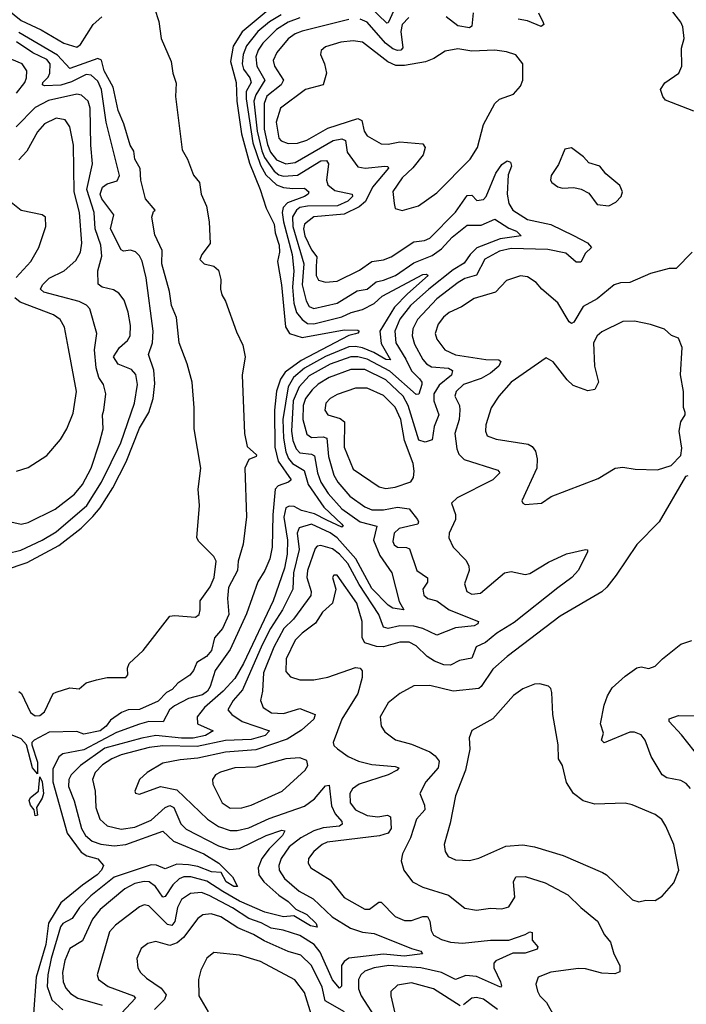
# Model space of a CAD drawing. Extents: x 1771496 to 1971148, y 471553 to 643630.
# Tile 546 of 656: x 1859439 to 1862309, y 628978 to 633215. Entities that reach past the tile are written whole.
import ezdxf

# ---------------------------------------------------------------- set-up
doc = ezdxf.new("R2010")
doc.units = 0

msp = doc.modelspace()

# ---------------------------------------------------------------- linework, layer by layer
at = {"layer": '0CON10XD'}
for points in [[(1862341.1, 632821.1), (1862219.5, 632869.5), (1862207.5, 632885), (1862197.5, 632915), (1862216.1, 632943.9), (1862276.7, 632985), (1862290, 633015), (1862287.7, 633092.3), (1862300, 633135), (1862294.2, 633185), (1862285.8, 633205), (1862230, 633275), (1862218, 633315), (1862250.8, 633345), (1862355, 633411.9)], [(1859385, 633261.2), (1859445, 633211.4), (1859531.3, 633171.3), (1859628.9, 633115), (1859685, 633096.8), (1859701, 633109), (1859755, 633194.3), (1859792, 633228)], [(1860018.9, 633265), (1860037.4, 633207.4), (1860048.2, 633135), (1860090.6, 633035), (1860097.9, 632985), (1860112.8, 632942.8), (1860109, 632885), (1860138.6, 632655), (1860160.8, 632615), (1860186.3, 632546.4), (1860213.3, 632515), (1860220, 632465), (1860243.1, 632413.1), (1860254.4, 632345.6), (1860258, 632252), (1860222.5, 632205), (1860213.8, 632183.8), (1860232.5, 632165), (1860275, 632154.2), (1860295, 632137.1), (1860305, 632097.5), (1860302.5, 632055), (1860308.3, 632031.7), (1860325, 632004), (1860371.9, 631871.9), (1860399.1, 631815), (1860408.7, 631765), (1860396, 631685), (1860406.5, 631435), (1860418.6, 631378.6), (1860457.5, 631342.5), (1860456.2, 631335), (1860425, 631321.9), (1860407.6, 631285), (1860415.3, 631075.3), (1860401.2, 630958.8), (1860378.7, 630885), (1860376.7, 630845), (1860338.3, 630771.8), (1860333.2, 630725), (1860338.8, 630655), (1860312, 630595), (1860277.6, 630555), (1860265, 630500), (1860242.2, 630475), (1860200.8, 630449.2), (1860187.2, 630415), (1860171.7, 630395), (1860120.1, 630359.9), (1860095, 630332.2), (1860070.1, 630319.9), (1860035, 630282.8), (1859955, 630246.7), (1859905.3, 630244.7), (1859876.6, 630233.4), (1859829.3, 630200.7), (1859811.1, 630175), (1859785, 630155.2), (1859715, 630140.6), (1859685, 630151.8), (1859565, 630148.6), (1859500.4, 630115), (1859491.5, 630105), (1859491.5, 630095), (1859515, 630020), (1859515, 629969.2)], [(1861050, 633255), (1861025, 633202.5), (1861019.2, 633200.8), (1860945, 633272.1)], [(1860500.2, 633249.8), (1860396.7, 633163.2), (1860358.1, 633101.9), (1860346.2, 633035), (1860370.2, 632945), (1860372.9, 632865), (1860393.6, 632723.6), (1860427.6, 632597.6), (1860473.8, 632485), (1860499.4, 632405), (1860534.7, 632335), (1860538.8, 632298.8), (1860556, 632245), (1860557.6, 632215), (1860548.4, 632175), (1860565.5, 632075), (1860583.5, 631893.5), (1860600, 631865), (1860655, 631847.7), (1860835, 631880.7), (1860895, 631878.6), (1860900, 631875), (1860895, 631866.7), (1860883.9, 631863.9), (1860855, 631856.9), (1860650.6, 631749.4), (1860581.1, 631698.9), (1860561.4, 631668.6), (1860543.7, 631616.3), (1860535.4, 631535), (1860536.6, 631375), (1860551.9, 631315), (1860607.1, 631235), (1860595.8, 631225), (1860550.8, 631209.2), (1860538.3, 631195), (1860528.3, 631085), (1860525.3, 630945.3), (1860515.3, 630894.7), (1860493.9, 630845), (1860463.9, 630796.1), (1860415, 630658.8), (1860344.2, 630504.2), (1860279.6, 630415), (1860259.1, 630345), (1860247.7, 630325), (1860225, 630309.1), (1860165.4, 630294.6), (1860105, 630262.7), (1860083.5, 630245), (1860056.7, 630193.3), (1859995, 630194.8), (1859955, 630183.3), (1859855, 630147.8), (1859715, 630073.4), (1859624.6, 630055.4), (1859607.3, 630042.7), (1859580.7, 629989.3), (1859581.6, 629935), (1859643.4, 629715), (1859703, 629633), (1859727.2, 629617.2), (1859775, 629604.3), (1859799.7, 629575), (1859791.5, 629555), (1859771.9, 629535), (1859709.4, 629490.6), (1859615.3, 629415), (1859562.5, 629327.5), (1859551.7, 629235), (1859510.1, 629095), (1859496.9, 628916.9)], [(1860565, 633236.9), (1860513.6, 633206.4), (1860464, 633165), (1860415, 633103.2), (1860400.1, 633065), (1860397, 633025), (1860402.7, 633002.7), (1860429.5, 632965), (1860435.5, 632945), (1860414.3, 632905.7), (1860413.5, 632875), (1860442.7, 632685), (1860475, 632588.7), (1860498.4, 632548.4), (1860545, 632504.6), (1860575, 632493.5), (1860615, 632488.6), (1860665, 632490.6), (1860682.9, 632475), (1860680.4, 632465), (1860665.4, 632455), (1860592.3, 632427.7), (1860573.5, 632406.5), (1860568.8, 632385), (1860574.1, 632345), (1860612.2, 632205), (1860618.3, 632135), (1860612.9, 632065), (1860619.6, 631995), (1860630, 631955), (1860654.5, 631924.5), (1860678.4, 631908.4), (1860705, 631906.4), (1860825, 631936.3), (1860865.2, 631955.2), (1860915, 631967.6), (1860965, 631994.5), (1860998.6, 632025), (1861175, 632118.4), (1861190.3, 632120.3), (1861197.5, 632115), (1861108.8, 632035)], [(1860645, 633223.3), (1860594.7, 633205), (1860545, 633173.9), (1860484.8, 633115), (1860465, 633084.6), (1860455.8, 633055), (1860459.4, 633015), (1860494, 632955), (1860455, 632892.7), (1860447.3, 632865), (1860461, 632735), (1860480.7, 632650.7)], [(1860855, 633216.5), (1860654.3, 633165.7), (1860625, 633154.3), (1860595, 633133.1), (1860545.2, 633074.8), (1860530.2, 633039.8), (1860535.2, 633015), (1860574.7, 632955), (1860564.7, 632935), (1860503.3, 632886.7), (1860491.6, 632855), (1860491.6, 632745), (1860505, 632678.2), (1860518.8, 632645), (1860545, 632612.1), (1860585, 632595.5), (1860625, 632600.6), (1860788.1, 632695), (1860825, 632702.1), (1860841.8, 632695), (1860847.9, 632645), (1860895, 632581.8), (1860926.7, 632576.7), (1861010, 632585), (1861023.4, 632583.4), (1861026.2, 632576.2), (1860958.2, 632495), (1860927.7, 632432.3), (1860900.4, 632409.6), (1860835, 632378.6), (1860705, 632367.2), (1860665, 632335.9), (1860660.3, 632315), (1860665.7, 632285), (1860694.5, 632224.5), (1860718.6, 632195), (1860715.2, 632155.2), (1860714.4, 632115), (1860725.6, 632095), (1860755, 632085.3), (1860805, 632090), (1860902, 632138), (1860955, 632174.8), (1861005, 632182.2), (1861037.8, 632195), (1861135, 632260), (1861181.2, 632265), (1861204.4, 632275), (1861315, 632386.7), (1861365, 632459.2), (1861385, 632460), (1861407.3, 632437.3), (1861435, 632441.8), (1861446.3, 632455), (1861489.3, 632555), (1861515, 632592.2), (1861537.5, 632607.5), (1861551.7, 632601.7), (1861555.4, 632585.4), (1861541.9, 632548.1), (1861537.3, 632465), (1861544.9, 632424.9), (1861561.9, 632395), (1861625, 632355.7), (1861725, 632333.5), (1861823.1, 632286.9), (1861883.1, 632255), (1861900, 632235), (1861875, 632210), (1861855, 632172), (1861835, 632172.2), (1861790.5, 632210.5), (1861713, 632227), (1861555, 632230.9), (1861505, 632219.1), (1861440.8, 632185), (1861405, 632115.3), (1861355, 632101), (1861326.5, 632085), (1861235, 632013.9), (1861151.1, 631925), (1861131.5, 631885), (1861128.3, 631855), (1861138.5, 631818.5), (1861175, 631752.5), (1861189.7, 631735), (1861212.1, 631722.1), (1861285.4, 631715.4), (1861302.5, 631705), (1861297.6, 631685), (1861245, 631641.9), (1861222, 631605), (1861222.2, 631575), (1861242.9, 631515), (1861222.6, 631465), (1861215, 631407.8), (1861185, 631397.7), (1861156.4, 631406.4), (1861111.3, 631555), (1861089.3, 631595), (1861015, 631664.8), (1860925, 631709.6), (1860865, 631709.8), (1860771.2, 631675), (1860723.6, 631646.4), (1860697.6, 631622.4), (1860669.1, 631585), (1860659.7, 631555), (1860658.1, 631495), (1860675, 631431.1), (1860695, 631417.5), (1860745, 631420.2), (1860761.3, 631415), (1860768.4, 631335), (1860791.3, 631255), (1860808.7, 631225), (1860860.5, 631165), (1860925, 631118.4), (1860955, 631105.9), (1861005, 631106.7), (1861065, 631117.6), (1861115, 631110), (1861150.7, 631065), (1861156.2, 631055), (1861152.5, 631045)], [(1861113.9, 633225), (1861085.6, 633195), (1861079.8, 633165), (1861088.7, 633095), (1861079.4, 633085), (1861065, 633082.8), (1861045, 633090.2), (1861013.8, 633113.8), (1860935, 633204.8), (1860905, 633218.1)], [(1861391.1, 633245), (1861385, 633188), (1861375, 633179.7), (1861325, 633189.1), (1861275, 633228.3)], [(1861672.7, 633245), (1861692.8, 633202.8), (1861695.6, 633194.4), (1861684.4, 633185.6), (1861625, 633210.3), (1861585, 633217.6)], [(1859435, 630324), (1859447.1, 630315), (1859485, 630234), (1859505, 630219.2), (1859525, 630220.8), (1859545, 630236), (1859583.3, 630315), (1859595, 630321.8), (1859655, 630340.6), (1859695, 630335.6), (1859725, 630361.9), (1859768.8, 630375), (1859815, 630384.2), (1859895.4, 630384.6), (1859904.5, 630395.5), (1859902.4, 630425), (1859910.4, 630445), (1859970, 630500), (1860085, 630648.2), (1860105, 630651.9), (1860196.2, 630643.8), (1860211.4, 630655), (1860215.5, 630675.5), (1860215.7, 630715), (1860258.6, 630775), (1860275.8, 630815), (1860284.2, 630885), (1860274.3, 630905), (1860209.2, 630969.2), (1860201.6, 630985), (1860213.3, 631125), (1860206.9, 631195), (1860218.1, 631285), (1860190.4, 631455), (1860190.3, 631545), (1860180.8, 631655), (1860159.8, 631735), (1860125.2, 631825), (1860113.3, 631933.3), (1860092.9, 631985), (1860083.8, 632045), (1860050.8, 632165), (1860051.5, 632221.5), (1860019.9, 632289.9), (1860008.1, 632365), (1860015, 632390), (1860022.5, 632395), (1859980.3, 632445), (1859960.2, 632525), (1859957.1, 632575), (1859933.9, 632615), (1859930, 632650), (1859914.1, 632675), (1859887.4, 632767.4), (1859863, 632825), (1859841, 632925), (1859802.1, 632995), (1859791.4, 633041.4), (1859775, 633047.8), (1859654.4, 633005), (1859602.1, 633062.1), (1859435, 633160.9)], [(1859373.5, 630846.5), (1859471, 630879), (1859607.1, 630952.9), (1859703.1, 631026.9), (1859752.8, 631077.2), (1859784.8, 631115), (1859839.3, 631200.7), (1859897.5, 631312.5), (1859955, 631457.9), (1859995.2, 631524.8), (1860013.4, 631585), (1860020.8, 631649.2), (1860016.8, 631706.8), (1859993.3, 631775), (1860010, 631825), (1860013.3, 631875), (1859982.6, 632105), (1859965.6, 632175.6), (1859955, 632199.4), (1859936.9, 632216.9), (1859915, 632223.8), (1859885, 632219.5), (1859874.8, 632224.8), (1859830, 632315), (1859843.8, 632375), (1859792.9, 632445), (1859785.3, 632464.7), (1859795.5, 632495), (1859815, 632509.2), (1859858.6, 632521.4), (1859868.8, 632545), (1859811, 632775), (1859791, 632915), (1859775, 632951.4), (1859746.9, 632976.9), (1859725, 632980.2), (1859661.5, 632948.5), (1859616.1, 632933.9), (1859545, 632931.2), (1859537.5, 632935), (1859538.4, 632945), (1859561.9, 632968.1), (1859568.9, 632985), (1859569.5, 633025), (1859555, 633044.1), (1859495, 633073.2), (1859425, 633119.5)], [(1861085, 632394.2), (1861155, 632414.4), (1861235, 632470.5), (1861378.2, 632615), (1861410, 632665), (1861435.4, 632765), (1861485, 632854.4), (1861505, 632872.7), (1861564.4, 632895.6), (1861595, 632928.8), (1861604.4, 632955), (1861604.2, 633025), (1861575, 633064), (1861535, 633077.5), (1861485, 633084.5), (1861385, 633080.6), (1861325, 633090.4), (1861270.6, 633079.4), (1861221.9, 633048.1), (1861186.5, 633033.5), (1861095, 633017.8), (1861058, 633018), (1861023.5, 633033.5), (1860915, 633118.2), (1860875, 633124), (1860820.7, 633119.3), (1860755, 633098.9), (1860737, 633083), (1860734.2, 633065), (1860751.5, 633025), (1860759.3, 632985), (1860744.7, 632935.3), (1860668.9, 632915), (1860560.9, 632835), (1860543.4, 632775), (1860555, 632705.7), (1860565, 632693.9), (1860595, 632683.2), (1860635, 632683.4), (1860675, 632696.6), (1860765, 632747.9), (1860895, 632790), (1860911.8, 632781.8), (1860921.2, 632735), (1860934.5, 632715), (1860995, 632680.9), (1861025, 632679.1), (1861075, 632690.2), (1861175, 632681.6), (1861184.1, 632665), (1861176.2, 632633.8), (1861131.7, 632578.3), (1861085, 632534.5), (1861045, 632476), (1861051.2, 632425), (1861055, 632403.3), (1861085, 632394.2)], [(1859425, 632898.8), (1859460.2, 632945), (1859468.4, 632965), (1859470, 632995), (1859449.6, 633025), (1859405, 633044.2)], [(1859385, 630918.4), (1859443.1, 630933.1), (1859535, 630974.9), (1859595, 631011.1), (1859727.4, 631125), (1859790.5, 631225), (1859874.5, 631395), (1859933.5, 631565), (1859945.2, 631645), (1859938.1, 631688.1), (1859919.4, 631709.4), (1859862.5, 631732.5), (1859842.6, 631765), (1859867.8, 631805), (1859902.1, 631835), (1859914.6, 631855), (1859915, 631900), (1859905, 631956.7), (1859888.8, 632008.8), (1859865, 632038.6), (1859842.8, 632052.8), (1859794.3, 632065), (1859776.7, 632076.7), (1859775.2, 632135), (1859791.8, 632198.2), (1859788.4, 632245), (1859763.8, 632315), (1859759.4, 632385), (1859727.6, 632485), (1859751.9, 632595), (1859744.4, 632675), (1859742.1, 632835), (1859733.1, 632865), (1859705, 632890), (1859685.2, 632895.2), (1859562.2, 632867.8), (1859505, 632837.6), (1859423.8, 632753.8)], [(1859321.5, 631071.5), (1859444.6, 631044.6), (1859475, 631050.9), (1859591.3, 631108.7), (1859675, 631173.8), (1859708.8, 631215), (1859745.8, 631285), (1859782.7, 631395), (1859797.5, 631455), (1859795.3, 631515), (1859800.9, 631535), (1859809.6, 631605), (1859799.6, 631645), (1859780, 631675), (1859767.6, 631717.6), (1859761, 631795), (1859770.6, 631865), (1859740.6, 631970.6), (1859726.9, 631986.9), (1859695, 632003), (1859542.3, 632042.3), (1859528.5, 632055), (1859537.5, 632075), (1859565, 632103.3), (1859630, 632135), (1859681, 632179), (1859700.9, 632215), (1859706.2, 632253.8), (1859695.6, 632385), (1859673.8, 632475), (1859669.7, 632675), (1859655, 632754), (1859634.7, 632784.7), (1859595, 632792.2), (1859545, 632767.6), (1859515, 632732.5), (1859469.7, 632650.3), (1859435, 632611.8)], [(1860480.7, 632650.7), (1860492.8, 632622.8), (1860534.2, 632564.2), (1860555, 632547.4), (1860575, 632541.4), (1860635, 632545.7), (1860735, 632607.4), (1860759.6, 632609.6), (1860768.6, 632595), (1860759.5, 632525), (1860765.2, 632505), (1860795, 632480.3), (1860870, 632465), (1860871.3, 632455), (1860851.4, 632435), (1860806.2, 632415), (1860677.1, 632412.9), (1860645, 632406.7), (1860629.8, 632395), (1860613.3, 632366.7), (1860614, 632325), (1860661.7, 632165), (1860654.4, 632075), (1860671.8, 632005), (1860685, 631980.5), (1860705, 631973), (1860805, 631995.6), (1860892.1, 632047.9), (1860935, 632055.2), (1860972.7, 632087.3), (1861004.8, 632094.8), (1861056.5, 632115), (1861135, 632168.5), (1861215, 632200.3), (1861255, 632229.4), (1861300.9, 632279.1), (1861365, 632331.7), (1861425, 632331.8), (1861485, 632357.6), (1861545, 632318.4), (1861578.2, 632305), (1861597.5, 632285), (1861507.3, 632272.7), (1861406.4, 632233.6), (1861377.4, 632205), (1861352.7, 632167.3), (1861305, 632138.8), (1861199.7, 632055), (1861121.9, 631985), (1861075, 631926.7), (1861054.2, 631875), (1861057.6, 631825), (1861101.3, 631755), (1861125, 631704.2), (1861159.7, 631669.7), (1861170.5, 631655), (1861170.4, 631645), (1861156.4, 631603.6), (1861145, 631602.9), (1861032.1, 631702.1), (1860935, 631754.9), (1860895, 631764.2), (1860865, 631763.9), (1860775, 631732.9), (1860685, 631682.1), (1860641.2, 631635), (1860615.7, 631575), (1860608.5, 631445), (1860614.4, 631405), (1860628.3, 631368.3), (1860645, 631351.7), (1860695.4, 631345.4), (1860708.5, 631338.5), (1860721, 631265), (1860735.8, 631225), (1860766.7, 631176.8), (1860825, 631110.2), (1860905, 631054.8), (1860976.2, 631036.2), (1860962.1, 630975), (1860989.2, 630909.2), (1861040.4, 630835), (1861072.2, 630712.2), (1861092.5, 630675), (1861045, 630682.9), (1861025, 630695.2), (1860955, 630766.9), (1860886, 630895), (1860805.1, 630985.1), (1860775, 631006.9), (1860695, 631044.5), (1860641.7, 631028.3), (1860632.9, 631005), (1860642, 630935), (1860617.3, 630835), (1860615.2, 630765), (1860570.5, 630675), (1860518, 630595), (1860482.3, 630525), (1860398.1, 630331.9), (1860357.5, 630285), (1860334.7, 630244.7), (1860351.8, 630225), (1860397.1, 630195), (1860514.4, 630155), (1860496, 630135), (1860435, 630117.2), (1860325, 630113.1), (1860202.7, 630087.3), (1860055, 630090.6), (1859996.6, 630083.4), (1859875, 630051.3), (1859834.6, 630035), (1859795, 630008.6), (1859763.3, 629975), (1859752, 629945), (1859763.5, 629895), (1859766.7, 629825), (1859783.5, 629775), (1859815, 629745.8), (1859875, 629732), (1859935, 629740.8), (1860005, 629770.2), (1860064.7, 629825.3), (1860085, 629833), (1860101.9, 629825), (1860131.9, 629755), (1860155, 629732.2), (1860295, 629660), (1860343.8, 629643.8), (1860385, 629647.9), (1860499.6, 629705), (1860566.9, 629726.9), (1860580, 629725), (1860570.3, 629705), (1860512.8, 629647.2), (1860481.4, 629605), (1860464.8, 629565), (1860467.8, 629535), (1860489.8, 629505), (1860555, 629447.2), (1860595, 629420), (1860627.9, 629387.9), (1860675.3, 629365), (1860714.4, 629325), (1860719.4, 629310.6), (1860690, 629315), (1860618.2, 629358.2), (1860575, 629353.7), (1860494.5, 629374.5), (1860385, 629422.2), (1860312.7, 629462.7), (1860245, 629507.3), (1860175, 629526.9), (1860145, 629527), (1860125, 629518.5), (1860097.6, 629492.4), (1860065, 629441.8), (1860055, 629439.7), (1860023.3, 629485), (1859996.2, 629505), (1859975, 629507), (1859935, 629497.2), (1859890.9, 629475), (1859785, 629385.8), (1859752.2, 629345), (1859709.4, 629250.6), (1859655, 629218.2), (1859633.4, 629166.6), (1859623.6, 629115), (1859626.2, 629075), (1859637.3, 629047.3), (1859656.7, 629025), (1859688.8, 629005), (1859794.1, 628974.1)], [(1861975, 632414.3), (1862005, 632430), (1862028.8, 632455), (1862033.8, 632475), (1862022.3, 632502.3), (1861962.3, 632552.3), (1861936.7, 632585), (1861889.3, 632599.3), (1861866.7, 632625), (1861815, 632663.3), (1861785, 632657.5), (1861758.3, 632591.7), (1861726.7, 632545), (1861723.3, 632525), (1861730, 632515), (1861755, 632496.7), (1861775, 632490.8), (1861825, 632493.8), (1861855.8, 632485.8), (1861888.6, 632468.6), (1861925, 632420), (1861975, 632414.3)], [(1859423.6, 632106.4), (1859486.7, 632175), (1859521.1, 632235), (1859551.1, 632325), (1859550, 632365), (1859535, 632376), (1859445, 632394.5), (1859394.6, 632434.6)], [(1862333.3, 632215), (1862265, 632144), (1862235, 632144.3), (1862155, 632123.5), (1862066, 632084), (1862025, 632083.5), (1861998.8, 632075), (1861925, 632013.8), (1861865, 631980.8), (1861825, 631914.3), (1861815, 631908.6), (1861805, 631915.7), (1861755, 631997.5), (1861686, 632055), (1861662, 632085), (1861625, 632108.6), (1861595, 632112.5), (1861535, 632093.1), (1861486.7, 632043.2), (1861395, 632015.4), (1861340.9, 631979.1), (1861287.5, 631955), (1861263.4, 631935), (1861240, 631905), (1861228, 631865), (1861235, 631840), (1861268.5, 631795), (1861315, 631772.6), (1861445, 631752.5), (1861501.1, 631751.1), (1861510.4, 631745), (1861501.2, 631725), (1861465.8, 631694.2), (1861425, 631671.9), (1861350, 631645), (1861317.2, 631615), (1861312.8, 631595), (1861331.9, 631555), (1861333.9, 631535), (1861331.1, 631495), (1861311.5, 631435), (1861320.8, 631369.2), (1861328.7, 631345), (1861352, 631322), (1861497.4, 631277.4), (1861505.5, 631265), (1861475, 631235.3), (1861321.7, 631158.3), (1861297.5, 631135), (1861315.4, 631085.4), (1861315.4, 631065), (1861287.1, 631005), (1861285.6, 630985), (1861304.4, 630945), (1861359.4, 630889.4), (1861371.9, 630865), (1861373.1, 630845), (1861353.2, 630786.8), (1861364.4, 630755), (1861385, 630742.5), (1861423, 630747), (1861525.7, 630834.3), (1861555, 630840), (1861615, 630827.1), (1861635, 630831.4), (1861715, 630881.4), (1861792.9, 630917.1), (1861875, 630935.8), (1861883.3, 630933.3), (1861884, 630925), (1861845, 630846.5), (1861816.2, 630815), (1861755, 630770.9)], [(1861108.8, 632035), (1861051.9, 631978.1), (1860989.2, 631875), (1860995, 631822.1), (1861035, 631751.2), (1861015, 631752.3), (1860963.4, 631783.4), (1860915, 631802.8), (1860885, 631809), (1860855, 631807), (1860755, 631765.3), (1860664.3, 631715.7), (1860617, 631675), (1860594.1, 631635), (1860571.9, 631495), (1860574.1, 631415), (1860584.9, 631355), (1860596.3, 631326.3), (1860613.1, 631305), (1860663.1, 631275), (1860680.9, 631215), (1860747.5, 631117.5), (1860825.3, 631045), (1860830.8, 631035), (1860825, 631031.5), (1860761.4, 631061.4), (1860708.3, 631088.3), (1860652.5, 631102.5), (1860620.3, 631120.3), (1860598.4, 631121.6), (1860584.9, 631115.1), (1860576, 631075), (1860591.1, 630975), (1860590.7, 630915), (1860578.9, 630855), (1860529.4, 630715), (1860402, 630445), (1860365, 630380.3), (1860314.1, 630325), (1860234.3, 630255), (1860203.1, 630215), (1860204.3, 630185), (1860271.9, 630155), (1860237.9, 630135), (1860185, 630123.7), (1860135, 630122.8), (1860025.1, 630134.9), (1859965, 630122.7), (1859805, 630080.1), (1859701, 630005), (1859660.2, 629965), (1859650.4, 629945), (1859648.5, 629915), (1859673.3, 629853.3), (1859705.2, 629735.2), (1859721.6, 629705), (1859750.7, 629680.7), (1859787.6, 629667.6), (1859845, 629660.2), (1859895, 629665.4), (1860055, 629722.9), (1860100.4, 629680.4), (1860231.3, 629625), (1860296.7, 629585), (1860355, 629526.2), (1860376, 629485), (1860360, 629485), (1860327.7, 629505), (1860305.5, 629545.5), (1860265, 629548.3), (1860205, 629570.7), (1860165, 629577.9), (1860115, 629581.1), (1860065, 629560.3), (1860027.3, 629577.3), (1860005, 629577.9), (1859845.3, 629524.7), (1859745, 629445.2), (1859695.8, 629394.1), (1859665, 629347.5), (1859625, 629326.1), (1859615, 629311.5), (1859574.5, 629175), (1859560.1, 629105), (1859557.2, 629055), (1859577, 628997), (1859624.1, 628954.1)], [(1859649.1, 631800.9), (1859632, 631892), (1859613.1, 631925), (1859584.2, 631945), (1859440.2, 632000.2), (1859417.7, 632017.7)], [(1861615, 631128.8), (1861685, 631134.3), (1861726.4, 631163.6), (1861928.5, 631241.5), (1862002.5, 631285), (1862035, 631290), (1862088.3, 631281.7), (1862185, 631278.8), (1862243.6, 631296.4), (1862285, 631340), (1862288.8, 631371.2), (1862278.1, 631445), (1862285.6, 631484.4), (1862303.3, 631515), (1862303.3, 631525), (1862297, 631547), (1862296.9, 631615), (1862283, 631687), (1862291.1, 631805), (1862275.4, 631845.4), (1862245, 631856.2), (1862215, 631884.2), (1862155, 631904.2), (1862085, 631918.2), (1862035, 631916.9), (1861945, 631871.8), (1861925, 631854.4), (1861909.6, 631825), (1861913.8, 631723.8), (1861931.2, 631655), (1861915, 631624), (1861885, 631617.5), (1861821.2, 631641.2), (1861795.3, 631665.3), (1861735, 631742.9), (1861705, 631760), (1861555, 631655.4), (1861501.2, 631595), (1861467.9, 631545), (1861445, 631472.5), (1861444, 631444), (1861451.9, 631425), (1861490.2, 631410.2), (1861627.9, 631387.9), (1861645, 631378.9), (1861658.9, 631358.9), (1861667.1, 631325), (1861665.4, 631284.6), (1861601.2, 631145), (1861604.2, 631134.2), (1861615, 631128.8)], [(1859425, 631271.9), (1859475, 631288.9), (1859555, 631340), (1859615, 631409.4), (1859642, 631455), (1859668.5, 631521.5), (1859683.9, 631615), (1859649.1, 631800.9)], [(1861015, 631197.5), (1861055, 631204.2), (1861123.2, 631226.8), (1861134.5, 631245), (1861137.5, 631272.5), (1861132, 631305), (1861095.2, 631405), (1861079.2, 631495), (1861055, 631548.2), (1861005, 631598.4), (1860935, 631629.7), (1860885, 631629.7), (1860805, 631602.5), (1860775, 631585.4), (1860756.5, 631565), (1860751.9, 631535), (1860764.7, 631514.7), (1860818.6, 631498.6), (1860837.6, 631485), (1860836.2, 631376.2), (1860875, 631280.5), (1860986, 631205), (1861015, 631197.5)], [(1862315, 631252.5), (1862305, 631250), (1862191.5, 631055), (1862095, 630957.1), (1862006.5, 630825), (1861967.2, 630772.8), (1861945, 630752.9), (1861765, 630648.5), (1861537.5, 630475), (1861475, 630419.6), (1861425.9, 630345), (1861415, 630337.2), (1861305, 630325.9), (1861205, 630350.4), (1861135, 630348.1), (1861075, 630315.5), (1861024.7, 630275.3), (1860990, 630215), (1860995.5, 630175), (1861010.3, 630150.3), (1861056, 630116), (1861125, 630096.9), (1861205, 630064.2), (1861227.7, 630047.7), (1861244.2, 630025), (1861239.7, 629995), (1861186.9, 629935), (1861160.9, 629885), (1861181.7, 629835), (1861183.2, 629815), (1861146.9, 629775), (1861120.6, 629695), (1861087.3, 629625), (1861080.6, 629595), (1861092.2, 629555), (1861130, 629505), (1861175, 629482.1), (1861285, 629447.7), (1861355, 629391.4), (1861405, 629383.3), (1861465, 629391.5), (1861515, 629388.6), (1861545, 629397.5), (1861570.6, 629439.4), (1861564.6, 629505), (1861575, 629526.2), (1861615, 629527.6), (1861701.3, 629501.3), (1861798.8, 629448.8), (1861854, 629394), (1861926.1, 629336.1), (1861956.9, 629276.9), (1861982.9, 629245), (1861996.7, 629195), (1862021.9, 629145), (1862021.9, 629118.1), (1862001.3, 629108.7), (1861945, 629112), (1861875, 629130.6), (1861845, 629132.7), (1861725, 629116.2), (1861671.2, 629095), (1861660.8, 629065), (1861668.6, 629035), (1861678.1, 629015), (1861706.7, 628985), (1861768.9, 628875)], [(1861152.5, 631045), (1861072.9, 631025), (1861051.1, 631005), (1861045, 630970), (1861051.5, 630955), (1861065, 630945.5), (1861104.1, 630944.1), (1861117.6, 630937.6), (1861148.7, 630845), (1861194, 630814), (1861194.6, 630795), (1861174.6, 630765), (1861178.3, 630738.3), (1861195.7, 630725), (1861235, 630713.9), (1861288.2, 630675), (1861414.3, 630625), (1861410.5, 630615), (1861395, 630606.8), (1861315, 630598), (1861235, 630566.6), (1861174.9, 630594.9), (1861135.1, 630605.1), (1861075, 630606.2), (1861025, 630595.9), (1861005, 630600.9), (1860985.5, 630655), (1860900.4, 630785), (1860851.2, 630875), (1860815.9, 630915), (1860785, 630938.8), (1860735, 630952.9), (1860720, 630950), (1860710.5, 630939.5), (1860677.1, 630845), (1860675.2, 630815), (1860693.6, 630755), (1860692.3, 630737.7), (1860616.9, 630635), (1860575.3, 630594.7), (1860532.6, 630515), (1860488.1, 630405), (1860483.9, 630326.1), (1860475.4, 630285), (1860486.5, 630255), (1860522.5, 630232.5), (1860575, 630229.2), (1860645, 630250.5), (1860710.8, 630225), (1860705.4, 630205), (1860652.4, 630157.6), (1860590.8, 630119.2), (1860455, 630073), (1860325, 630063), (1860205, 630037.2), (1860129.7, 630029.7), (1860054.2, 630015), (1859987.5, 629975), (1859954.2, 629945), (1859934, 629895), (1859936.7, 629886.7), (1859955, 629882), (1860045, 629915.5), (1860115, 629900.3), (1860246.9, 629775), (1860295, 629743.8), (1860345, 629726.5), (1860375, 629726.1), (1860425, 629738), (1860512.5, 629777.5), (1860665, 629831.2), (1860707.6, 629862.4), (1860755, 629918.5), (1860771.4, 629921.4), (1860781.4, 629831.4), (1860797.5, 629797.5), (1860825.4, 629765), (1860827.3, 629752.7), (1860815.6, 629744.4), (1860745, 629737.4), (1860705, 629725.1), (1860649.2, 629695), (1860599, 629655), (1860563.9, 629605), (1860554.8, 629575), (1860556.2, 629555), (1860579.3, 629519.3), (1860642.4, 629465), (1860701.7, 629431.7), (1860784.2, 629355), (1860862.5, 629305), (1860915, 629288.3), (1860965, 629283.1), (1861125, 629217.8), (1861165, 629207.3), (1861172.5, 629195), (1861094.3, 629185.7), (1861005, 629194.4), (1860855, 629176), (1860835, 629161.6), (1860824.8, 629145), (1860824.5, 629055.5), (1860815, 629046.9), (1860785, 629083.4), (1860731.6, 629201.6), (1860706.3, 629235), (1860645, 629274.4), (1860573.7, 629296.3), (1860520.9, 629305), (1860478.5, 629328.5), (1860425, 629347.6), (1860355, 629393.5), (1860255, 629446.7), (1860221.6, 629458.4), (1860174.4, 629455), (1860135, 629428.4), (1860118.1, 629395), (1860106.2, 629335), (1860093, 629317), (1860075, 629321.1), (1859995, 629401.2), (1859975, 629405.4), (1859955, 629396.9), (1859851.7, 629318.3), (1859825, 629290), (1859771.9, 629105), (1859777.5, 629085), (1859818.9, 629055), (1859929.1, 629015), (1859936.8, 629005), (1859816.2, 628875)], [(1861755, 630770.9), (1861568.2, 630621.8), (1861492.7, 630575), (1861444.8, 630535.2), (1861403.7, 630516.3), (1861385, 630466.9), (1861332.5, 630457.5), (1861293.1, 630436.9), (1861265, 630439.6), (1861224.6, 630454.6), (1861193.4, 630475), (1861145, 630520.9), (1861115, 630535.8), (1861076, 630536), (1861005, 630515.7), (1860975, 630518.4), (1860924.3, 630534.3), (1860913.8, 630555), (1860913.4, 630625), (1860890.8, 630705), (1860805, 630825.5), (1860791.2, 630825), (1860786, 630815), (1860800, 630765), (1860785.1, 630704.9), (1860742.5, 630665), (1860711.7, 630618.3), (1860655.4, 630574.6), (1860625, 630544.6), (1860585.3, 630465), (1860585, 630410), (1860605, 630386.7), (1860644.7, 630374.7), (1860705, 630374.6), (1860765, 630386.4), (1860885, 630427.5), (1860904.5, 630424.5), (1860912.8, 630412.8), (1860913.8, 630385), (1860894.1, 630315), (1860825.3, 630205), (1860788, 630105), (1860791.4, 630091.4), (1860807, 630077), (1860853.1, 630045), (1860896.9, 630025), (1860955, 630009.5), (1861055, 630001.2), (1861070.8, 629995), (1861064.4, 629985), (1861025.5, 629965), (1860900, 629925), (1860872.2, 629905), (1860860.3, 629885), (1860861.8, 629845), (1860884.7, 629815), (1860935, 629789.8), (1860981.2, 629785), (1861021.8, 629791.8), (1861035.3, 629785.3), (1861038.6, 629735), (1861025.4, 629714.6), (1860987.4, 629702.6), (1860762.5, 629675), (1860740.5, 629665), (1860704.4, 629635.6), (1860681.8, 629605), (1860680.5, 629585), (1860691.9, 629565), (1860775, 629513.6), (1860835, 629437.7), (1860925, 629387.1), (1860945, 629387.1), (1860985, 629416.9), (1860995, 629417.7), (1861055, 629355.5), (1861095, 629338.9), (1861125, 629338.2), (1861175, 629355.8), (1861195, 629356.2), (1861205, 629336.2), (1861209.7, 629295), (1861220.8, 629275), (1861255, 629256.9), (1861294, 629246), (1861345, 629241.3), (1861465, 629253.8), (1861545, 629253.8), (1861615, 629278.9), (1861635, 629290), (1861645, 629286.7), (1861644.6, 629254.6), (1861668.8, 629225), (1861666, 629215), (1861615, 629197.6), (1861562.2, 629197.8), (1861488.8, 629165), (1861480.4, 629155), (1861480, 629135), (1861508.6, 629075), (1861513, 629057), (1861508.5, 629051.5), (1861405, 629096.9), (1861358.8, 629101.2), (1861315, 629084.8), (1861255.4, 629115), (1861165.1, 629134.9), (1861027.5, 629145), (1860965.2, 629134.8), (1860925, 629120.5), (1860907.2, 629105), (1860897.4, 629085), (1860897.4, 629045), (1860908.5, 629015), (1860978.7, 628905)], [(1862326.5, 629906.5), (1862307.6, 629927.6), (1862285, 629940.5), (1862225, 629952.9), (1862205, 629965.6), (1862157.9, 630045), (1862131.4, 630115), (1862115, 630137.5), (1862085, 630148.8), (1862065, 630148.8), (1861955, 630103.3), (1861944, 630115), (1861952.5, 630145), (1861938.9, 630185), (1861954.6, 630265), (1861969.2, 630305), (1861990, 630340), (1862045, 630390.8), (1862095, 630425.5), (1862115, 630430), (1862147, 630423), (1862175, 630432.5), (1862206, 630465), (1862285, 630527.5), (1862333, 630543)], [(1862105, 629418.9), (1862135, 629425.7), (1862175, 629424.2), (1862205, 629443.8), (1862255, 629500), (1862276.2, 629555), (1862254.4, 629665), (1862220.5, 629745), (1862203.1, 629773.1), (1862175.3, 629795.3), (1862075, 629836.5), (1862045, 629843.3), (1861915, 629838.9), (1861865, 629853.3), (1861823.6, 629885), (1861792.7, 629932.7), (1861775.3, 630005.3), (1861758.5, 630035), (1861756.7, 630095), (1861734.3, 630225), (1861729.5, 630319.5), (1861725, 630337.5), (1861715, 630347.5), (1861677.7, 630357.7), (1861655, 630355.8), (1861605, 630335.6), (1861565, 630306.9), (1861475, 630206.5), (1861385, 630156.7), (1861373.3, 630125), (1861376, 630076), (1861358.7, 629985), (1861315.3, 629874.7), (1861292.3, 629757.7), (1861265.8, 629665.8), (1861270, 629635), (1861283.8, 629613.8), (1861315, 629600), (1861375, 629596.5), (1861415, 629607.3), (1861531.7, 629658.3), (1861605, 629663.8), (1861655, 629655.5), (1861778.3, 629618.3), (1861948, 629545), (1861965.7, 629535), (1862077.3, 629427.3), (1862105, 629418.9)], [(1862369.2, 630035), (1862288.3, 630138.3), (1862234.4, 630195), (1862235, 630206.2), (1862275, 630221.4), (1862355, 630219.2)], [(1859515, 629969.2), (1859493.3, 629995), (1859467.3, 630095), (1859445, 630120), (1859399.7, 630139.7)], [(1860345, 629822.1), (1860395, 629823.3), (1860435, 629834.3), (1860568.9, 629895), (1860667.1, 629985), (1860679.2, 630005), (1860675, 630027.5), (1860645, 630038.9), (1860585, 630034.6), (1860455, 629997.8), (1860365, 629995.2), (1860302.9, 629977.1), (1860281.4, 629965), (1860268.9, 629945), (1860270, 629925), (1860310.8, 629845), (1860345, 629822.1)], [(1859505, 629788.8), (1859500.8, 629815), (1859484.6, 629835), (1859479.1, 629855), (1859485, 629867.9), (1859518.9, 629895), (1859525, 629956.7), (1859535, 629935.8), (1859540.5, 629885), (1859535.2, 629865), (1859510.6, 629825), (1859515, 629792.5), (1859505, 629788.8)], [(1860837, 628945), (1860753.5, 628993.5), (1860741.6, 629051.6), (1860694.8, 629145), (1860648.7, 629188.7), (1860595, 629205.2), (1860490.6, 629250.6), (1860445, 629278.4), (1860377.1, 629307.1), (1860304.5, 629355), (1860263.2, 629366.8), (1860226.8, 629363.2), (1860205, 629346.5), (1860144.2, 629265.8), (1860117.3, 629242.7), (1860085, 629231.2), (1860025, 629247.7), (1859989.8, 629240.2), (1859962, 629218), (1859943.3, 629175), (1859947.8, 629135), (1859958.9, 629115), (1859985, 629090), (1860047.4, 629047.4), (1860068.8, 629018.8), (1860062, 628998), (1860018.8, 628955)], [(1860695, 628931.8), (1860665, 629028.6), (1860623.2, 629083.2), (1860475, 629161.8), (1860385, 629188.9), (1860275, 629201.4), (1860243.9, 629176.1), (1860217.8, 629125), (1860208.5, 629085), (1860209.5, 629015), (1860249.5, 628945)], [(1861335, 628970.8), (1861220, 629045), (1861125, 629069.7), (1861065, 629059.6), (1861037.2, 629032.8), (1861036.5, 629015), (1861071, 628865)], [(1861495.6, 628955.6), (1861435, 629000.3), (1861405, 629007.3), (1861385, 629004.6), (1861349.4, 628975)]]:
    msp.add_lwpolyline(points, dxfattribs=at)

doc.saveas('drawing.dxf')
